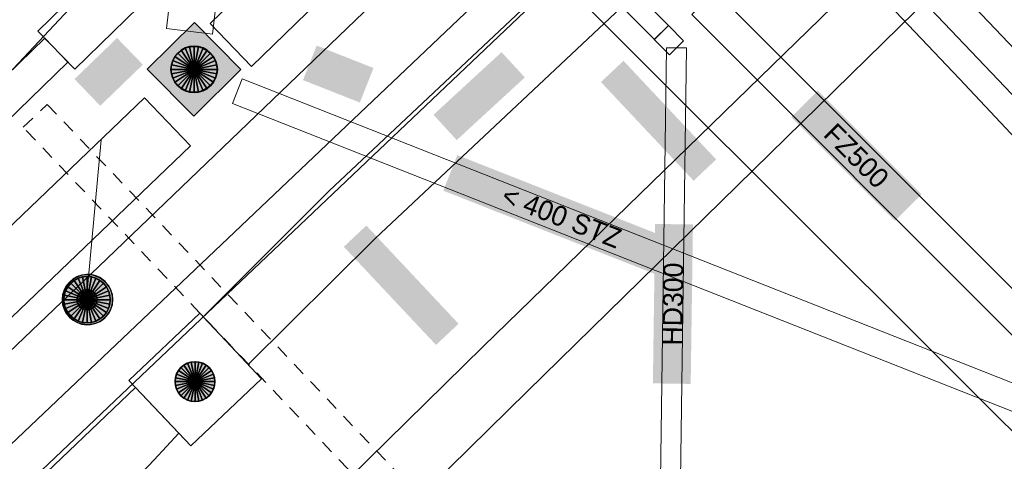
# Model space of a CAD drawing. Header units: metres. Extents: x 2695560 to 2696939, y 1260491 to 1262050.
# Tile 511 of 656: x 2695886.94 to 2695901.79, y 1261178.69 to 1261185.35. Entities that reach past the tile are written whole.
import ezdxf

# ---------------------------------------------------------------- set-up
doc = ezdxf.new("R2010")
doc.units = ezdxf.units.M
doc.linetypes.add('AUSGEZOGEN', pattern=[0])
doc.linetypes.add('VERDECKT2_S2', pattern=[0.36, 0.2, -0.16])
for name, color, linetype in [('XR$1$AV_Linien (BB)', 7, 'AUSGEZOGEN'), ('XR$1$AW_LK_Schachtdeckel', 24, 'AUSGEZOGEN'), ('XR$1$EW_LK_Bauwerk_FL_Linie_Punkt', 1, 'AUSGEZOGEN'), ('XR$1$PFAW', 255, 'AUSGEZOGEN'), ('XR$1$PFEW', 255, 'AUSGEZOGEN')]:
    doc.layers.add(name, color=color, linetype=linetype)
for name, color, linetype, lineweight in [('XR$2$ABW-Linie-R-genau', 4, 'AUSGEZOGEN', 18), ('XR$2$ABW-LinieFlaeche-R-genau', 4, 'AUSGEZOGEN', 18), ('XR$2$ABW-Punkt', 6, 'AUSGEZOGEN', 18), ('XR$2$ELE-Flaeche-oberirdisch', 1, 'AUSGEZOGEN', 18), ('XR$2$ELE-LinieFlaeche-genau', 1, 'AUSGEZOGEN', 18), ('XR$2$ELE-LinieFlaeche-ungenau', 1, 'VERDECKT2_S2', 18), ('XR$2$ELE-Punkt', 1, 'AUSGEZOGEN', 18), ('XR$2$GAS-LinieFlaeche-genau', 12, 'AUSGEZOGEN', 18), ('XR$2$KOM-Linie-U-genau', 91, 'AUSGEZOGEN', 18), ('XR$2$WAS-Linie-genau', 5, 'AUSGEZOGEN', 18), ('XR$2$WAS-LinieFlaeche-genau', 5, 'AUSGEZOGEN', 18), ('XR$2$WEI-Text', 59, 'AUSGEZOGEN', 18)]:
    doc.layers.add(name, color=color, linetype=linetype, lineweight=lineweight)
doc.styles.add('TXT', font='txt')

# ---------------------------------------------------------------- blocks, each defined once
blk = doc.blocks.new('BAW2087')
at = {"lineweight": 25, "true_color": 0x000000, "transparency": 33554687}
h = blk.add_hatch(color=18, dxfattribs=at)
h.paths.add_polyline_path([(-0.5, 0.5), (-0.5, -0.5), (0.5, -0.5), (0.5, 0.5)])
h.paths.add_polyline_path([(0.337, -0.069), (0.316, -0.136), (0.282, -0.196), (0.237, -0.249), (0.182, -0.292), (0.119, -0.322), (0.052, -0.34), (-0.017, -0.343), (-0.086, -0.333), (-0.151, -0.309), (-0.21, -0.272), (-0.261, -0.224), (-0.301, -0.167), (-0.328, -0.103), (-0.342, -0.035), (-0.342, 0.035), (-0.328, 0.103), (-0.301, 0.167), (-0.261, 0.224), (-0.21, 0.272), (-0.151, 0.309), (-0.086, 0.333), (-0.017, 0.343), (0.052, 0.34), (0.119, 0.322), (0.182, 0.292), (0.237, 0.249), (0.282, 0.196), (0.316, 0.136), (0.337, 0.069), (0.344, 0)], flags=16)
at = {"layer": 'XR$1$PFAW', "lineweight": 25, "transparency": 33554687}
blk.add_hatch(color=7, dxfattribs=at).paths.add_polyline_path([(0.344, 0), (0.337, 0.069), (0.316, 0.136), (0.282, 0.196), (0.237, 0.249), (0.182, 0.292), (0.119, 0.322), (0.052, 0.34), (-0.017, 0.343), (-0.086, 0.333), (-0.151, 0.309), (-0.21, 0.272), (-0.261, 0.224), (-0.301, 0.167), (-0.328, 0.103), (-0.342, 0.035), (-0.342, -0.035), (-0.328, -0.103), (-0.301, -0.167), (-0.261, -0.224), (-0.21, -0.272), (-0.151, -0.309), (-0.086, -0.333), (-0.017, -0.343), (0.052, -0.34), (0.119, -0.322), (0.182, -0.292), (0.237, -0.249), (0.282, -0.196), (0.316, -0.136), (0.337, -0.069)])
at = {"lineweight": 25, "transparency": 33554687}
for p, q in [((-0.5, 0.5, 0.993), (0.5, 0.5, 0.993)), ((-0.5, -0.5, 0.993), (-0.5, 0.5, 0.993)), ((0.5, 0.5, 0.993), (0.5, -0.5, 0.993)), ((0.5, -0.5, 0.993), (-0.5, -0.5, 0.993))]:
    blk.add_line(p, q, dxfattribs=at)
blk.add_circle((0, 0), 0.344, dxfattribs=at)
at = {"layer": 'XR$1$PFAW', "lineweight": 25, "transparency": 33554687}
blk.add_line((-0.5, 0.5), (0.5, 0.5), dxfattribs=at)
at = {"layer": 'XR$1$PFAW', "color": 31, "lineweight": 25, "transparency": 33554687}
for p, q in [((-0.5, -0.5), (-0.5, 0.5)), ((0.5, 0.5), (0.5, -0.5)), ((0.5, -0.5), (-0.5, -0.5))]:
    blk.add_line(p, q, dxfattribs=at)
at = {"layer": 'XR$1$PFAW', "lineweight": 25, "transparency": 33554687}
blk.add_circle((0, 0), 0.344, dxfattribs=at)
blk = doc.blocks.new('BAW2088')
at = {"layer": 'XR$1$PFAW', "transparency": 33554687}
blk.add_hatch(color=253, dxfattribs=at).paths.add_polyline_path([(0.51, 0), (0.5, 0.101), (0.47, 0.197), (0.421, 0.286), (0.355, 0.362), (0.275, 0.424), (0.184, 0.469), (0.086, 0.494), (-0.015, 0.499), (-0.115, 0.484), (-0.21, 0.449), (-0.296, 0.395), (-0.369, 0.326), (-0.427, 0.243), (-0.467, 0.15), (-0.487, 0.051), (-0.487, -0.051), (-0.467, -0.15), (-0.427, -0.243), (-0.369, -0.326), (-0.296, -0.395), (-0.21, -0.449), (-0.115, -0.484), (-0.015, -0.499), (0.086, -0.494), (0.184, -0.469), (0.275, -0.424), (0.355, -0.362), (0.421, -0.286), (0.47, -0.197), (0.5, -0.101)])
at = {"transparency": 33554687}
for start, end in [(91.1948, 268.8052), (268.8052, 91.1948)]:
    blk.add_arc((0.01, 0), 0.5, start, end, dxfattribs=at)
at = {"layer": 'XR$1$PFAW', "transparency": 33554687}
blk.add_circle((0.01, 0), 0.5, dxfattribs=at)
blk = doc.blocks.new('BEW15')
at = {"layer": 'XR$1$PFEW', "transparency": 33554687}
h = blk.add_hatch(color=7, dxfattribs=at)
h.paths.add_polyline_path([(-0.5, 0), (-0.497, -0.05), (-0.489, -0.1), (-0.477, -0.15), (-0.459, -0.197), (-0.437, -0.242), (-0.41, -0.285), (-0.379, -0.326), (-0.344, -0.362), (-0.306, -0.395), (-0.264, -0.424), (-0.22, -0.449), (-0.173, -0.469), (-0.125, -0.484), (-0.075, -0.494), (-0.025, -0.499), (0.026, -0.499), (0.076, -0.494), (0.126, -0.484), (0.174, -0.469), (0.22, -0.449), (0.265, -0.424), (0.306, -0.395), (0.345, -0.362), (0.38, -0.326), (0.411, -0.285), (0.437, -0.242), (0.46, -0.197), (0.477, -0.15), (0.49, -0.1), (0.498, -0.05), (0.5, 0), (0.498, 0.051), (0.49, 0.101), (0.477, 0.15), (0.46, 0.197), (0.437, 0.243), (0.411, 0.286), (0.38, 0.326), (0.345, 0.363), (0.306, 0.396), (0.265, 0.424), (0.22, 0.449), (0.174, 0.469), (0.126, 0.484), (0.076, 0.494), (0.026, 0.5), (-0.025, 0.5), (-0.075, 0.494), (-0.125, 0.484), (-0.173, 0.469), (-0.22, 0.449), (-0.264, 0.424), (-0.306, 0.396), (-0.344, 0.363), (-0.379, 0.326), (-0.41, 0.286), (-0.437, 0.243), (-0.459, 0.197), (-0.477, 0.15), (-0.489, 0.101), (-0.497, 0.051)])
h.paths.add_polyline_path([(0.01, 0.001), (0.01, 0), (0.01, -0.001), (0.01, -0.002), (0.01, -0.003), (0.009, -0.004), (0.009, -0.005), (0.009, -0.006), (0.008, -0.006), (0.007, -0.007), (0.006, -0.008), (0.006, -0.008), (0.005, -0.009), (0.004, -0.009), (0.003, -0.01), (0.002, -0.01), (0.001, -0.01), (0, -0.01), (-0.001, -0.01), (-0.002, -0.01), (-0.003, -0.009), (-0.004, -0.009), (-0.005, -0.008), (-0.006, -0.008), (-0.007, -0.007), (-0.007, -0.006), (-0.008, -0.006), (-0.008, -0.005), (-0.009, -0.004), (-0.009, -0.003), (-0.009, -0.002), (-0.01, -0.001), (-0.01, 0), (-0.01, 0.001), (-0.009, 0.002), (-0.009, 0.003), (-0.009, 0.004), (-0.008, 0.005), (-0.008, 0.006), (-0.007, 0.007), (-0.007, 0.007), (-0.006, 0.008), (-0.005, 0.009), (-0.004, 0.009), (-0.003, 0.01), (-0.002, 0.01), (-0.001, 0.01), (0, 0.01), (0.001, 0.01), (0.002, 0.01), (0.003, 0.01), (0.004, 0.01), (0.005, 0.009), (0.006, 0.009), (0.006, 0.008), (0.007, 0.007), (0.008, 0.007), (0.009, 0.006), (0.009, 0.005), (0.009, 0.004), (0.01, 0.003), (0.01, 0.002)], flags=16)
at = {"color": 1, "transparency": 33554687}
for start, end in [(0, 180), (180, 0)]:
    blk.add_arc((0, 0), 0.5, start, end, dxfattribs=at)
at = {"layer": 'XR$1$PFEW', "transparency": 33554687}
blk.add_circle((0, 0), 0.5, dxfattribs=at)
blk = doc.blocks.new('ELE-SCHACHT_RUND')
at = {"layer": 'XR$2$ELE-Punkt', "linetype": 'AUSGEZOGEN', "lineweight": 25, "transparency": 33554687}
for points in [[(0, 300, 2500), (0, 0, 2500), (-59, 294, 2500)], [(0, 300), (0, 0), (-59, 294)], [(0, 300, 2500), (0, 300), (-59, 294), (-59, 294, 2500)], [(59, 294, 2500), (0, 0, 2500), (0, 300, 2500)], [(59, 294), (0, 0), (0, 300)], [(59, 294, 2500), (59, 294), (0, 300), (0, 300, 2500)], [(-249, 167, 2500), (0, 0, 2500), (-277, 115, 2500)], [(-249, 167), (0, 0), (-277, 115)], [(-249, 167, 2500), (-249, 167), (-277, 115), (-277, 115, 2500)], [(-212, 212, 2500), (0, 0, 2500), (-249, 167, 2500)], [(-212, 212), (0, 0), (-249, 167)], [(-212, 212, 2500), (-212, 212), (-249, 167), (-249, 167, 2500)], [(-167, 249, 2500), (0, 0, 2500), (-212, 212, 2500)], [(-167, 249), (0, 0), (-212, 212)], [(-167, 249, 2500), (-167, 249), (-212, 212), (-212, 212, 2500)], [(-115, 277, 2500), (0, 0, 2500), (-167, 249, 2500)], [(-115, 277), (0, 0), (-167, 249)], [(-115, 277, 2500), (-115, 277), (-167, 249), (-167, 249, 2500)], [(-59, 294, 2500), (0, 0, 2500), (-115, 277, 2500)], [(-59, 294), (0, 0), (-115, 277)], [(-59, 294, 2500), (-59, 294), (-115, 277), (-115, 277, 2500)], [(115, 277, 2500), (0, 0, 2500), (59, 294, 2500)], [(115, 277), (0, 0), (59, 294)], [(167, 249, 2500), (0, 0, 2500), (115, 277, 2500)], [(167, 249), (0, 0), (115, 277)], [(212, 212, 2500), (0, 0, 2500), (167, 249, 2500)], [(212, 212), (0, 0), (167, 249)], [(249, 167, 2500), (0, 0, 2500), (212, 212, 2500)], [(249, 167), (0, 0), (212, 212)], [(277, 115, 2500), (0, 0, 2500), (249, 167, 2500)], [(277, 115), (0, 0), (249, 167)], [(115, 277, 2500), (115, 277), (59, 294), (59, 294, 2500)], [(167, 249, 2500), (167, 249), (115, 277), (115, 277, 2500)], [(212, 212, 2500), (212, 212), (167, 249), (167, 249, 2500)], [(249, 167, 2500), (249, 167), (212, 212), (212, 212, 2500)], [(277, 115, 2500), (277, 115), (249, 167), (249, 167, 2500)], [(-294, 59, 2500), (0, 0, 2500), (-300, 0, 2500)], [(-294, 59), (0, 0), (-300, 0)], [(-294, 59, 2500), (-294, 59), (-300, 0), (-300, 0, 2500)], [(-300, 0, 2500), (0, 0, 2500), (-294, -59, 2500)], [(-300, 0), (0, 0), (-294, -59)], [(-277, 115, 2500), (0, 0, 2500), (-294, 59, 2500)], [(-277, 115), (0, 0), (-294, 59)], [(-277, 115, 2500), (-277, 115), (-294, 59), (-294, 59, 2500)], [(-294, -59, 2500), (0, 0, 2500), (-277, -115, 2500)], [(-294, -59), (0, 0), (-277, -115)], [(-277, -115, 2500), (0, 0, 2500), (-249, -167, 2500)], [(-277, -115), (0, 0), (-249, -167)], [(-249, -167, 2500), (0, 0, 2500), (-212, -212, 2500)], [(-249, -167), (0, 0), (-212, -212)], [(-212, -212, 2500), (0, 0, 2500), (-167, -249, 2500)], [(-212, -212), (0, 0), (-167, -249)], [(-167, -249, 2500), (0, 0, 2500), (-115, -277, 2500)], [(-167, -249), (0, 0), (-115, -277)], [(-115, -277, 2500), (0, 0, 2500), (-59, -294, 2500)], [(-115, -277), (0, 0), (-59, -294)], [(-59, -294, 2500), (0, 0, 2500), (0, -300, 2500)], [(-59, -294), (0, 0), (0, -300)], [(294, 59, 2500), (0, 0, 2500), (277, 115, 2500)], [(294, 59), (0, 0), (277, 115)], [(300, 0, 2500), (0, 0, 2500), (294, 59, 2500)], [(300, 0), (0, 0), (294, 59)], [(0, -300, 2500), (0, 0, 2500), (59, -294, 2500)], [(59, -294, 2500), (0, 0, 2500), (115, -277, 2500)], [(115, -277, 2500), (0, 0, 2500), (167, -249, 2500)], [(167, -249, 2500), (0, 0, 2500), (212, -212, 2500)], [(212, -212, 2500), (0, 0, 2500), (249, -167, 2500)], [(249, -167, 2500), (0, 0, 2500), (277, -115, 2500)], [(277, -115, 2500), (0, 0, 2500), (294, -59, 2500)], [(294, -59, 2500), (0, 0, 2500), (300, 0, 2500)], [(0, -300), (0, 0), (59, -294)], [(59, -294), (0, 0), (115, -277)], [(115, -277), (0, 0), (167, -249)], [(167, -249), (0, 0), (212, -212)], [(212, -212), (0, 0), (249, -167)], [(249, -167), (0, 0), (277, -115)], [(277, -115), (0, 0), (294, -59)], [(294, -59), (0, 0), (300, 0)], [(294, 59, 2500), (294, 59), (277, 115), (277, 115, 2500)], [(300, 0, 2500), (300, 0), (294, 59), (294, 59, 2500)], [(-300, 0, 2500), (-300, 0), (-294, -59), (-294, -59, 2500)], [(-294, -59, 2500), (-294, -59), (-277, -115), (-277, -115, 2500)], [(-277, -115, 2500), (-277, -115), (-249, -167), (-249, -167, 2500)], [(249, -167, 2500), (249, -167), (277, -115), (277, -115, 2500)], [(277, -115, 2500), (277, -115), (294, -59), (294, -59, 2500)], [(294, -59, 2500), (294, -59), (300, 0), (300, 0, 2500)], [(-249, -167, 2500), (-249, -167), (-212, -212), (-212, -212, 2500)], [(-212, -212, 2500), (-212, -212), (-167, -249), (-167, -249, 2500)], [(-167, -249, 2500), (-167, -249), (-115, -277), (-115, -277, 2500)], [(-115, -277, 2500), (-115, -277), (-59, -294), (-59, -294, 2500)], [(-59, -294, 2500), (-59, -294), (0, -300), (0, -300, 2500)], [(0, -300, 2500), (0, -300), (59, -294), (59, -294, 2500)], [(59, -294, 2500), (59, -294), (115, -277), (115, -277, 2500)], [(115, -277, 2500), (115, -277), (167, -249), (167, -249, 2500)], [(167, -249, 2500), (167, -249), (212, -212), (212, -212, 2500)], [(212, -212, 2500), (212, -212), (249, -167), (249, -167, 2500)]]:
    blk.add_3dface(points, dxfattribs=at)
blk = doc.blocks.new('ABW-KONTROLLSCHACHT')
at = {"layer": 'XR$2$ABW-Punkt', "linetype": 'AUSGEZOGEN', "lineweight": 25, "transparency": 33554687}
for points in [[(-134, 323, 2500), (0, 0, 2500), (-194, 291, 2500)], [(-134, 323), (0, 0), (-194, 291)], [(-134, 323, 2500), (-134, 323), (-194, 291), (-194, 291, 2500)], [(-68, 343, 2500), (0, 0, 2500), (-134, 323, 2500)], [(-68, 343), (0, 0), (-134, 323)], [(-68, 343, 2500), (-68, 343), (-134, 323), (-134, 323, 2500)], [(0, 350, 2500), (0, 0, 2500), (-68, 343, 2500)], [(0, 350), (0, 0), (-68, 343)], [(0, 350, 2500), (0, 350), (-68, 343), (-68, 343, 2500)], [(68, 343, 2500), (0, 0, 2500), (0, 350, 2500)], [(68, 343), (0, 0), (0, 350)], [(68, 343, 2500), (68, 343), (0, 350), (0, 350, 2500)], [(134, 323, 2500), (0, 0, 2500), (68, 343, 2500)], [(134, 323), (0, 0), (68, 343)], [(194, 291, 2500), (0, 0, 2500), (134, 323, 2500)], [(194, 291), (0, 0), (134, 323)], [(134, 323, 2500), (134, 323), (68, 343), (68, 343, 2500)], [(194, 291, 2500), (194, 291), (134, 323), (134, 323, 2500)], [(-291, 194, 2500), (0, 0, 2500), (-323, 134, 2500)], [(-291, 194), (0, 0), (-323, 134)], [(-291, 194, 2500), (-291, 194), (-323, 134), (-323, 134, 2500)], [(-247, 247, 2500), (0, 0, 2500), (-291, 194, 2500)], [(-247, 247), (0, 0), (-291, 194)], [(-247, 247, 2500), (-247, 247), (-291, 194), (-291, 194, 2500)], [(-194, 291, 2500), (0, 0, 2500), (-247, 247, 2500)], [(-194, 291), (0, 0), (-247, 247)], [(-194, 291, 2500), (-194, 291), (-247, 247), (-247, 247, 2500)], [(247, 247, 2500), (0, 0, 2500), (194, 291, 2500)], [(247, 247), (0, 0), (194, 291)], [(291, 194, 2500), (0, 0, 2500), (247, 247, 2500)], [(291, 194), (0, 0), (247, 247)], [(323, 134, 2500), (0, 0, 2500), (291, 194, 2500)], [(323, 134), (0, 0), (291, 194)], [(247, 247, 2500), (247, 247), (194, 291), (194, 291, 2500)], [(291, 194, 2500), (291, 194), (247, 247), (247, 247, 2500)], [(323, 134, 2500), (323, 134), (291, 194), (291, 194, 2500)], [(-343, 68, 2500), (0, 0, 2500), (-350, 0, 2500)], [(-343, 68), (0, 0), (-350, 0)], [(-343, 68, 2500), (-343, 68), (-350, 0), (-350, 0, 2500)], [(-350, 0, 2500), (0, 0, 2500), (-343, -68, 2500)], [(-350, 0), (0, 0), (-343, -68)], [(-323, 134, 2500), (0, 0, 2500), (-343, 68, 2500)], [(-323, 134), (0, 0), (-343, 68)], [(-323, 134, 2500), (-323, 134), (-343, 68), (-343, 68, 2500)], [(-343, -68, 2500), (0, 0, 2500), (-323, -134, 2500)], [(-343, -68), (0, 0), (-323, -134)], [(-323, -134, 2500), (0, 0, 2500), (-291, -194, 2500)], [(-323, -134), (0, 0), (-291, -194)], [(-291, -194, 2500), (0, 0, 2500), (-247, -247, 2500)], [(-291, -194), (0, 0), (-247, -247)], [(-247, -247, 2500), (0, 0, 2500), (-194, -291, 2500)], [(-247, -247), (0, 0), (-194, -291)], [(-194, -291, 2500), (0, 0, 2500), (-134, -323, 2500)], [(-194, -291), (0, 0), (-134, -323)], [(-134, -323, 2500), (0, 0, 2500), (-68, -343, 2500)], [(-134, -323), (0, 0), (-68, -343)], [(-68, -343, 2500), (0, 0, 2500), (0, -350, 2500)], [(-68, -343), (0, 0), (0, -350)], [(343, 68, 2500), (0, 0, 2500), (323, 134, 2500)], [(343, 68), (0, 0), (323, 134)], [(350, 0, 2500), (0, 0, 2500), (343, 68, 2500)], [(350, 0), (0, 0), (343, 68)], [(0, -350, 2500), (0, 0, 2500), (68, -343, 2500)], [(68, -343, 2500), (0, 0, 2500), (134, -323, 2500)], [(134, -323, 2500), (0, 0, 2500), (194, -291, 2500)], [(194, -291, 2500), (0, 0, 2500), (247, -247, 2500)], [(247, -247, 2500), (0, 0, 2500), (291, -194, 2500)], [(291, -194, 2500), (0, 0, 2500), (323, -134, 2500)], [(323, -134, 2500), (0, 0, 2500), (343, -68, 2500)], [(343, -68, 2500), (0, 0, 2500), (350, 0, 2500)], [(0, -350), (0, 0), (68, -343)], [(68, -343), (0, 0), (134, -323)], [(134, -323), (0, 0), (194, -291)], [(194, -291), (0, 0), (247, -247)], [(247, -247), (0, 0), (291, -194)], [(291, -194), (0, 0), (323, -134)], [(323, -134), (0, 0), (343, -68)], [(343, -68), (0, 0), (350, 0)], [(343, 68, 2500), (343, 68), (323, 134), (323, 134, 2500)], [(350, 0, 2500), (350, 0), (343, 68), (343, 68, 2500)], [(-350, 0, 2500), (-350, 0), (-343, -68), (-343, -68, 2500)], [(-343, -68, 2500), (-343, -68), (-323, -134), (-323, -134, 2500)], [(-323, -134, 2500), (-323, -134), (-291, -194), (-291, -194, 2500)], [(291, -194, 2500), (291, -194), (323, -134), (323, -134, 2500)], [(323, -134, 2500), (323, -134), (343, -68), (343, -68, 2500)], [(343, -68, 2500), (343, -68), (350, 0), (350, 0, 2500)], [(-291, -194, 2500), (-291, -194), (-247, -247), (-247, -247, 2500)], [(-247, -247, 2500), (-247, -247), (-194, -291), (-194, -291, 2500)], [(-194, -291, 2500), (-194, -291), (-134, -323), (-134, -323, 2500)], [(134, -323, 2500), (134, -323), (194, -291), (194, -291, 2500)], [(194, -291, 2500), (194, -291), (247, -247), (247, -247, 2500)], [(247, -247, 2500), (247, -247), (291, -194), (291, -194, 2500)], [(-134, -323, 2500), (-134, -323), (-68, -343), (-68, -343, 2500)], [(-68, -343, 2500), (-68, -343), (0, -350), (0, -350, 2500)], [(0, -350, 2500), (0, -350), (68, -343), (68, -343, 2500)], [(68, -343, 2500), (68, -343), (134, -323), (134, -323, 2500)]]:
    blk.add_3dface(points, dxfattribs=at)
blk = doc.blocks.new('ABW-SCHLAMMSAMMLER_RUND')
at = {"layer": 'XR$2$ABW-Punkt', "linetype": 'AUSGEZOGEN', "lineweight": 13, "transparency": 33554687}
for p, q in [((-70, 75, 2500), (70, 75, 2500)), ((-70, -75, 2500), (70, -75, 2500))]:
    blk.add_line(p, q, dxfattribs=at)
blk.add_polyline3d([(90, 0, 2500), (0, 0, 2500), (-90, 0, 2500)], dxfattribs=at)
at = {"layer": 'XR$2$ABW-Punkt', "linetype": 'AUSGEZOGEN', "lineweight": 25, "transparency": 33554687}
for points in [[(0, 150, 2500), (0, 0, 2500), (-29, 147, 2500)], [(0, 150), (0, 0), (-29, 147)], [(0, 150, 2500), (0, 150), (-29, 147), (-29, 147, 2500)], [(29, 147, 2500), (0, 0, 2500), (0, 150, 2500)], [(29, 147), (0, 0), (0, 150)], [(29, 147, 2500), (29, 147), (0, 150), (0, 150, 2500)], [(-147, 29, 2500), (0, 0, 2500), (-150, 0, 2500)], [(-147, 29), (0, 0), (-150, 0)], [(-147, 29, 2500), (-147, 29), (-150, 0), (-150, 0, 2500)], [(-150, 0, 2500), (0, 0, 2500), (-147, -29, 2500)], [(-150, 0), (0, 0), (-147, -29)], [(-139, 57, 2500), (0, 0, 2500), (-147, 29, 2500)], [(-139, 57), (0, 0), (-147, 29)], [(-139, 57, 2500), (-139, 57), (-147, 29), (-147, 29, 2500)], [(-147, -29, 2500), (0, 0, 2500), (-139, -57, 2500)], [(-147, -29), (0, 0), (-139, -57)], [(-125, 83, 2500), (0, 0, 2500), (-139, 57, 2500)], [(-125, 83), (0, 0), (-139, 57)], [(-125, 83, 2500), (-125, 83), (-139, 57), (-139, 57, 2500)], [(-139, -57, 2500), (0, 0, 2500), (-125, -83, 2500)], [(-139, -57), (0, 0), (-125, -83)], [(-106, 106, 2500), (0, 0, 2500), (-125, 83, 2500)], [(-106, 106), (0, 0), (-125, 83)], [(-106, 106, 2500), (-106, 106), (-125, 83), (-125, 83, 2500)], [(-125, -83, 2500), (0, 0, 2500), (-106, -106, 2500)], [(-125, -83), (0, 0), (-106, -106)], [(-83, 125, 2500), (0, 0, 2500), (-106, 106, 2500)], [(-83, 125), (0, 0), (-106, 106)], [(-83, 125, 2500), (-83, 125), (-106, 106), (-106, 106, 2500)], [(-106, -106, 2500), (0, 0, 2500), (-83, -125, 2500)], [(-106, -106), (0, 0), (-83, -125)], [(-57, 139, 2500), (0, 0, 2500), (-83, 125, 2500)], [(-57, 139), (0, 0), (-83, 125)], [(-57, 139, 2500), (-57, 139), (-83, 125), (-83, 125, 2500)], [(-83, -125, 2500), (0, 0, 2500), (-57, -139, 2500)], [(-83, -125), (0, 0), (-57, -139)], [(-29, 147, 2500), (0, 0, 2500), (-57, 139, 2500)], [(-29, 147), (0, 0), (-57, 139)], [(-29, 147, 2500), (-29, 147), (-57, 139), (-57, 139, 2500)], [(-57, -139, 2500), (0, 0, 2500), (-29, -147, 2500)], [(-57, -139), (0, 0), (-29, -147)], [(-29, -147, 2500), (0, 0, 2500), (0, -150, 2500)], [(-29, -147), (0, 0), (0, -150)], [(57, 139, 2500), (0, 0, 2500), (29, 147, 2500)], [(57, 139), (0, 0), (29, 147)], [(83, 125, 2500), (0, 0, 2500), (57, 139, 2500)], [(83, 125), (0, 0), (57, 139)], [(106, 106, 2500), (0, 0, 2500), (83, 125, 2500)], [(106, 106), (0, 0), (83, 125)], [(125, 83, 2500), (0, 0, 2500), (106, 106, 2500)], [(125, 83), (0, 0), (106, 106)], [(139, 57, 2500), (0, 0, 2500), (125, 83, 2500)], [(139, 57), (0, 0), (125, 83)], [(147, 29, 2500), (0, 0, 2500), (139, 57, 2500)], [(147, 29), (0, 0), (139, 57)], [(150, 0, 2500), (0, 0, 2500), (147, 29, 2500)], [(150, 0), (0, 0), (147, 29)], [(0, -150, 2500), (0, 0, 2500), (29, -147, 2500)], [(29, -147, 2500), (0, 0, 2500), (57, -139, 2500)], [(57, -139, 2500), (0, 0, 2500), (83, -125, 2500)], [(83, -125, 2500), (0, 0, 2500), (106, -106, 2500)], [(106, -106, 2500), (0, 0, 2500), (125, -83, 2500)], [(125, -83, 2500), (0, 0, 2500), (139, -57, 2500)], [(139, -57, 2500), (0, 0, 2500), (147, -29, 2500)], [(147, -29, 2500), (0, 0, 2500), (150, 0, 2500)], [(0, -150), (0, 0), (29, -147)], [(29, -147), (0, 0), (57, -139)], [(57, -139), (0, 0), (83, -125)], [(83, -125), (0, 0), (106, -106)], [(106, -106), (0, 0), (125, -83)], [(125, -83), (0, 0), (139, -57)], [(139, -57), (0, 0), (147, -29)], [(147, -29), (0, 0), (150, 0)], [(57, 139, 2500), (57, 139), (29, 147), (29, 147, 2500)], [(83, 125, 2500), (83, 125), (57, 139), (57, 139, 2500)], [(106, 106, 2500), (106, 106), (83, 125), (83, 125, 2500)], [(125, 83, 2500), (125, 83), (106, 106), (106, 106, 2500)], [(139, 57, 2500), (139, 57), (125, 83), (125, 83, 2500)], [(147, 29, 2500), (147, 29), (139, 57), (139, 57, 2500)], [(150, 0, 2500), (150, 0), (147, 29), (147, 29, 2500)], [(-150, 0, 2500), (-150, 0), (-147, -29), (-147, -29, 2500)], [(-147, -29, 2500), (-147, -29), (-139, -57), (-139, -57, 2500)], [(-139, -57, 2500), (-139, -57), (-125, -83), (-125, -83, 2500)], [(-125, -83, 2500), (-125, -83), (-106, -106), (-106, -106, 2500)], [(-106, -106, 2500), (-106, -106), (-83, -125), (-83, -125, 2500)], [(-83, -125, 2500), (-83, -125), (-57, -139), (-57, -139, 2500)], [(-57, -139, 2500), (-57, -139), (-29, -147), (-29, -147, 2500)], [(-29, -147, 2500), (-29, -147), (0, -150), (0, -150, 2500)], [(0, -150, 2500), (0, -150), (29, -147), (29, -147, 2500)], [(29, -147, 2500), (29, -147), (57, -139), (57, -139, 2500)], [(57, -139, 2500), (57, -139), (83, -125), (83, -125, 2500)], [(83, -125, 2500), (83, -125), (106, -106), (106, -106, 2500)], [(106, -106, 2500), (106, -106), (125, -83), (125, -83, 2500)], [(125, -83, 2500), (125, -83), (139, -57), (139, -57, 2500)], [(139, -57, 2500), (139, -57), (147, -29), (147, -29, 2500)], [(147, -29, 2500), (147, -29), (150, 0), (150, 0, 2500)]]:
    blk.add_3dface(points, dxfattribs=at)
blk = doc.blocks.new('ABW-DECKEL')
at = {"layer": 'XR$2$ABW-Punkt', "linetype": 'AUSGEZOGEN', "lineweight": 25, "transparency": 33554687}
for points in [[(-134, 323, 2500), (0, 0, 2500), (-194, 291, 2500)], [(-134, 323), (0, 0), (-194, 291)], [(-134, 323, 2500), (-134, 323), (-194, 291), (-194, 291, 2500)], [(-68, 343, 2500), (0, 0, 2500), (-134, 323, 2500)], [(-68, 343), (0, 0), (-134, 323)], [(-68, 343, 2500), (-68, 343), (-134, 323), (-134, 323, 2500)], [(0, 350, 2500), (0, 0, 2500), (-68, 343, 2500)], [(0, 350), (0, 0), (-68, 343)], [(0, 350, 2500), (0, 350), (-68, 343), (-68, 343, 2500)], [(68, 343, 2500), (0, 0, 2500), (0, 350, 2500)], [(68, 343), (0, 0), (0, 350)], [(68, 343, 2500), (68, 343), (0, 350), (0, 350, 2500)], [(134, 323, 2500), (0, 0, 2500), (68, 343, 2500)], [(134, 323), (0, 0), (68, 343)], [(194, 291, 2500), (0, 0, 2500), (134, 323, 2500)], [(194, 291), (0, 0), (134, 323)], [(134, 323, 2500), (134, 323), (68, 343), (68, 343, 2500)], [(194, 291, 2500), (194, 291), (134, 323), (134, 323, 2500)], [(-291, 194, 2500), (0, 0, 2500), (-323, 134, 2500)], [(-291, 194), (0, 0), (-323, 134)], [(-291, 194, 2500), (-291, 194), (-323, 134), (-323, 134, 2500)], [(-247, 247, 2500), (0, 0, 2500), (-291, 194, 2500)], [(-247, 247), (0, 0), (-291, 194)], [(-247, 247, 2500), (-247, 247), (-291, 194), (-291, 194, 2500)], [(-194, 291, 2500), (0, 0, 2500), (-247, 247, 2500)], [(-194, 291), (0, 0), (-247, 247)], [(-194, 291, 2500), (-194, 291), (-247, 247), (-247, 247, 2500)], [(247, 247, 2500), (0, 0, 2500), (194, 291, 2500)], [(247, 247), (0, 0), (194, 291)], [(291, 194, 2500), (0, 0, 2500), (247, 247, 2500)], [(291, 194), (0, 0), (247, 247)], [(323, 134, 2500), (0, 0, 2500), (291, 194, 2500)], [(323, 134), (0, 0), (291, 194)], [(247, 247, 2500), (247, 247), (194, 291), (194, 291, 2500)], [(291, 194, 2500), (291, 194), (247, 247), (247, 247, 2500)], [(323, 134, 2500), (323, 134), (291, 194), (291, 194, 2500)], [(-343, 68, 2500), (0, 0, 2500), (-350, 0, 2500)], [(-343, 68), (0, 0), (-350, 0)], [(-343, 68, 2500), (-343, 68), (-350, 0), (-350, 0, 2500)], [(-350, 0, 2500), (0, 0, 2500), (-343, -68, 2500)], [(-350, 0), (0, 0), (-343, -68)], [(-323, 134, 2500), (0, 0, 2500), (-343, 68, 2500)], [(-323, 134), (0, 0), (-343, 68)], [(-323, 134, 2500), (-323, 134), (-343, 68), (-343, 68, 2500)], [(-343, -68, 2500), (0, 0, 2500), (-323, -134, 2500)], [(-343, -68), (0, 0), (-323, -134)], [(-323, -134, 2500), (0, 0, 2500), (-291, -194, 2500)], [(-323, -134), (0, 0), (-291, -194)], [(-291, -194, 2500), (0, 0, 2500), (-247, -247, 2500)], [(-291, -194), (0, 0), (-247, -247)], [(-247, -247, 2500), (0, 0, 2500), (-194, -291, 2500)], [(-247, -247), (0, 0), (-194, -291)], [(-194, -291, 2500), (0, 0, 2500), (-134, -323, 2500)], [(-194, -291), (0, 0), (-134, -323)], [(-134, -323, 2500), (0, 0, 2500), (-68, -343, 2500)], [(-134, -323), (0, 0), (-68, -343)], [(-68, -343, 2500), (0, 0, 2500), (0, -350, 2500)], [(-68, -343), (0, 0), (0, -350)], [(343, 68, 2500), (0, 0, 2500), (323, 134, 2500)], [(343, 68), (0, 0), (323, 134)], [(350, 0, 2500), (0, 0, 2500), (343, 68, 2500)], [(350, 0), (0, 0), (343, 68)], [(0, -350, 2500), (0, 0, 2500), (68, -343, 2500)], [(68, -343, 2500), (0, 0, 2500), (134, -323, 2500)], [(134, -323, 2500), (0, 0, 2500), (194, -291, 2500)], [(194, -291, 2500), (0, 0, 2500), (247, -247, 2500)], [(247, -247, 2500), (0, 0, 2500), (291, -194, 2500)], [(291, -194, 2500), (0, 0, 2500), (323, -134, 2500)], [(323, -134, 2500), (0, 0, 2500), (343, -68, 2500)], [(343, -68, 2500), (0, 0, 2500), (350, 0, 2500)], [(0, -350), (0, 0), (68, -343)], [(68, -343), (0, 0), (134, -323)], [(134, -323), (0, 0), (194, -291)], [(194, -291), (0, 0), (247, -247)], [(247, -247), (0, 0), (291, -194)], [(291, -194), (0, 0), (323, -134)], [(323, -134), (0, 0), (343, -68)], [(343, -68), (0, 0), (350, 0)], [(343, 68, 2500), (343, 68), (323, 134), (323, 134, 2500)], [(350, 0, 2500), (350, 0), (343, 68), (343, 68, 2500)], [(-350, 0, 2500), (-350, 0), (-343, -68), (-343, -68, 2500)], [(-343, -68, 2500), (-343, -68), (-323, -134), (-323, -134, 2500)], [(-323, -134, 2500), (-323, -134), (-291, -194), (-291, -194, 2500)], [(291, -194, 2500), (291, -194), (323, -134), (323, -134, 2500)], [(323, -134, 2500), (323, -134), (343, -68), (343, -68, 2500)], [(343, -68, 2500), (343, -68), (350, 0), (350, 0, 2500)], [(-291, -194, 2500), (-291, -194), (-247, -247), (-247, -247, 2500)], [(-247, -247, 2500), (-247, -247), (-194, -291), (-194, -291, 2500)], [(-194, -291, 2500), (-194, -291), (-134, -323), (-134, -323, 2500)], [(134, -323, 2500), (134, -323), (194, -291), (194, -291, 2500)], [(194, -291, 2500), (194, -291), (247, -247), (247, -247, 2500)], [(247, -247, 2500), (247, -247), (291, -194), (291, -194, 2500)], [(-134, -323, 2500), (-134, -323), (-68, -343), (-68, -343, 2500)], [(-68, -343, 2500), (-68, -343), (0, -350), (0, -350, 2500)], [(0, -350, 2500), (0, -350), (68, -343), (68, -343, 2500)], [(68, -343, 2500), (68, -343), (134, -323), (134, -323, 2500)]]:
    blk.add_3dface(points, dxfattribs=at)

msp = doc.modelspace()

# ---------------------------------------------------------------- hatches: boundary and pattern name
at = {"transparency": 33554687}
for points in [[(2695887.771, 1261184.452), (2695888.159, 1261184.05), (2695888.801, 1261184.67), (2695888.412, 1261185.072)], [(2695891.421, 1261184.957), (2695891.215, 1261184.437), (2695892.072, 1261184.099), (2695892.278, 1261184.619)], [(2695893.182, 1261183.915), (2695893.532, 1261183.533), (2695894.559, 1261184.477), (2695894.208, 1261184.858)], [(2695896.046, 1261184.728), (2695895.706, 1261184.408), (2695897.103, 1261182.921), (2695897.443, 1261183.241)], [(2695898.975, 1261184.28), (2695898.575, 1261183.879), (2695900.137, 1261182.316), (2695900.537, 1261182.717)], [(2695893.541, 1261183.307), (2695893.33, 1261182.771), (2695896.685, 1261181.451), (2695896.896, 1261181.987)], [(2695892.17, 1261182.246), (2695891.83, 1261181.926), (2695893.22, 1261180.447), (2695893.56, 1261180.766)], [(2695896.489, 1261179.868), (2695897.059, 1261179.86), (2695897.093, 1261182.262), (2695896.523, 1261182.27)]]:
    msp.add_hatch(color=7, dxfattribs=at).paths.add_polyline_path(points)

# ---------------------------------------------------------------- linework, layer by layer
at = {"layer": 'XR$1$AV_Linien (BB)', "color": 7, "linetype": 'AUSGEZOGEN', "transparency": 33554687}
for points in [[(2695888.137, 1261181.627), (2695906.594, 1261199.334), (2695927.575, 1261219.453), (2695938.217, 1261229.658)], [(2695845.435, 1261140.956), (2695874.957, 1261169.05), (2695888.137, 1261181.627)]]:
    msp.add_lwpolyline(points, dxfattribs=at)
at = {"layer": 'XR$2$ABW-Linie-R-genau', "linetype": 'AUSGEZOGEN', "transparency": 33554687}
msp.add_line((2695887.951, 1261181.145), (2695888.171, 1261183.535), dxfattribs=at)
at = {"layer": 'XR$2$ABW-LinieFlaeche-R-genau', "linetype": 'AUSGEZOGEN', "transparency": 33554687}
for points in [[(2695890.44, 1261184.643), (2695906.815, 1261200.521), (2695905.522, 1261200.521), (2695889.814, 1261185.289), (2695890.44, 1261184.643)], [(2695890.847, 1261193.646), (2695889.851, 1261185.131), (2695889.155, 1261185.213), (2695890.151, 1261193.728), (2695890.847, 1261193.646)], [(2695907.701, 1261177.159), (2695890.154, 1261184.084), (2695890.3, 1261184.456), (2695907.847, 1261177.531), (2695907.701, 1261177.159)], [(2695889.52, 1261183.446), (2695836.697, 1261132.822), (2695836.005, 1261133.544), (2695888.828, 1261184.168), (2695889.52, 1261183.446)]]:
    msp.add_lwpolyline(points, close=True, dxfattribs=at)
at = {"layer": 'XR$2$ELE-Flaeche-oberirdisch', "transparency": 33554687}
for points in [[(2695910.115, 1261200.238), (2695909.846, 1261200.521), (2695909.542, 1261200.521), (2695874.794, 1261167.545), (2695875.207, 1261167.11), (2695910.115, 1261200.238)], [(2695890.39, 1261180.151), (2695892.303, 1261182.052), (2695896.66, 1261186.143), (2695898.098, 1261187.494), (2695902.672, 1261191.79), (2695904.666, 1261193.663), (2695910.808, 1261199.516), (2695910.118, 1261200.24), (2695903.979, 1261194.39), (2695901.991, 1261192.523), (2695897.542, 1261188.343), (2695896.001, 1261186.896), (2695891.609, 1261182.771), (2695889.708, 1261180.872), (2695890.39, 1261180.151)], [(2695857.335, 1261143.157), (2695894.593, 1261179.746), (2695910.688, 1261195.506), (2695910.084, 1261196.128), (2695893.929, 1261180.425), (2695856.667, 1261143.833), (2695857.335, 1261143.157)], [(2695887.775, 1261184.601), (2695896.443, 1261193.044), (2695895.884, 1261193.617), (2695887.216, 1261185.174), (2695887.775, 1261184.601)], [(2695889.659, 1261180.924), (2695888.59, 1261179.913), (2695889.523, 1261178.927), (2695890.591, 1261179.937), (2695889.659, 1261180.924)], [(2695875.254, 1261167.06), (2695876.043, 1261166.212), (2695886.256, 1261176.014), (2695886.655, 1261176.389), (2695887.05, 1261176.768), (2695887.441, 1261177.15), (2695887.829, 1261177.536), (2695888.213, 1261177.926), (2695888.594, 1261178.319), (2695888.971, 1261178.716), (2695889.344, 1261179.116), (2695888.691, 1261179.806), (2695885.338, 1261176.613), (2695881.981, 1261173.425), (2695878.619, 1261170.24), (2695875.254, 1261167.06)]]:
    msp.add_lwpolyline(points, close=True, dxfattribs=at)
at = {"layer": 'XR$2$ELE-LinieFlaeche-genau', "linetype": 'AUSGEZOGEN', "transparency": 33554687}
msp.add_lwpolyline([(2695882.66, 1261180.533), (2695887.321, 1261185.067), (2695887.669, 1261184.709), (2695883.008, 1261180.175), (2695882.66, 1261180.533)], close=True, dxfattribs=at)
at = {"layer": 'XR$2$ELE-LinieFlaeche-ungenau', "linetype": 'VERDECKT2_S2', "transparency": 33554687}
msp.add_lwpolyline([(2695894.376, 1261175.969), (2695886.998, 1261183.727), (2695887.36, 1261184.071), (2695894.738, 1261176.313)], dxfattribs=at)
at = {"layer": 'XR$2$GAS-LinieFlaeche-genau', "linetype": 'AUSGEZOGEN', "transparency": 33554687}
for points in [[(2695903.22, 1261182.838), (2695899.554, 1261186.69), (2695893.703, 1261192.837), (2695894.065, 1261193.181), (2695899.916, 1261187.034), (2695903.582, 1261183.182), (2695903.22, 1261182.838)], [(2695891.791, 1261190.21), (2695896.723, 1261185.26), (2695896.511, 1261185.048), (2695891.579, 1261189.998), (2695891.791, 1261190.21)], [(2695896.724, 1261185.26), (2695896.953, 1261185.029), (2695896.739, 1261184.817), (2695896.51, 1261185.048), (2695896.724, 1261185.26)], [(2695896.996, 1261184.921), (2695896.868, 1261175.887), (2695896.568, 1261175.891), (2695896.696, 1261184.925), (2695896.996, 1261184.921)]]:
    msp.add_lwpolyline(points, close=True, dxfattribs=at)
at = {"layer": 'XR$2$KOM-Linie-U-genau', "linetype": 'AUSGEZOGEN', "transparency": 33554687}
msp.add_lwpolyline([(2695903.083, 1261177.969), (2695902.875, 1261178.185), (2695886.047, 1261194.961), (2695885.896, 1261195.111), (2695885.825, 1261195.182)], dxfattribs=at)
at = {"layer": 'XR$2$WAS-Linie-genau', "linetype": 'AUSGEZOGEN', "transparency": 33554687}
for p, q in [((2695885.99, 1261183.695), (2695892.962, 1261191.13)), ((2695895.465, 1261190.396), (2695901.112, 1261184.458)), ((2695903.165, 1261182.263), (2695901.112, 1261184.458))]:
    msp.add_line(p, q, dxfattribs=at)
at = {"layer": 'XR$2$WAS-LinieFlaeche-genau', "linetype": 'AUSGEZOGEN', "transparency": 33554687}
msp.add_lwpolyline([(2695897.43, 1261185.777), (2695907.218, 1261175.985), (2695906.864, 1261175.631), (2695897.076, 1261185.423), (2695897.43, 1261185.777)], close=True, dxfattribs=at)

# ---------------------------------------------------------------- block references
at = {"layer": 'XR$1$AW_LK_Schachtdeckel', "color": 24, "linetype": 'AUSGEZOGEN', "lineweight": -3, "transparency": 33554687, "rotation": 314.674908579}
msp.add_blockref('BAW2087', (2695889.573, 1261184.599), dxfattribs=at)
at = {"layer": 'XR$1$AW_LK_Schachtdeckel', "color": 24, "linetype": 'AUSGEZOGEN', "lineweight": -3, "transparency": 33554687, "xscale": 0.7578193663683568, "yscale": 0.7578193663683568}
msp.add_blockref('BAW2088', (2695887.959, 1261181.13), dxfattribs=at)
at = {"layer": 'XR$1$EW_LK_Bauwerk_FL_Linie_Punkt', "color": 1, "linetype": 'AUSGEZOGEN', "lineweight": -3, "transparency": 33554687, "xscale": 0.5999999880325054, "yscale": 0.5999999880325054}
msp.add_blockref('BEW15', (2695889.586, 1261179.895), dxfattribs=at)
at = {"layer": 'XR$2$ABW-Punkt', "color": 6, "linetype": 'AUSGEZOGEN', "lineweight": 18, "transparency": 33554687, "xscale": 0.001, "yscale": 0.001, "zscale": 0.001, "rotation": 360}
for name, p in [('ABW-KONTROLLSCHACHT', (2695889.574, 1261184.598)), ('ABW-DECKEL', (2695889.574, 1261184.598)), ('ABW-DECKEL', (2695887.96, 1261181.129)), ('ABW-SCHLAMMSAMMLER_RUND', (2695887.96, 1261181.129))]:
    msp.add_blockref(name, p, dxfattribs=at)
at = {"layer": 'XR$2$ELE-Punkt', "color": 1, "linetype": 'AUSGEZOGEN', "lineweight": 18, "transparency": 33554687, "xscale": 0.001, "yscale": 0.001, "zscale": 0.001, "rotation": 270}
msp.add_blockref('ELE-SCHACHT_RUND', (2695889.587, 1261179.894), dxfattribs=at)

# ---------------------------------------------------------------- texts
at = {"layer": 'XR$2$WEI-Text', "transparency": 33554687, "char_height": 0.3, "attachment_point": 5, "style": 'TXT'}
for s, insert, width, rotation in [('\\W1.00;FZ500', (2695899.557, 1261183.296), 1.48333, 315), ('\\W1.00;<\\~400\\~STZ', (2695895.114, 1261182.377), 2.62619, 338.6), ('\\W1.00;HD300', (2695896.792, 1261181.063), 1.48333, 89.2)]:
    msp.add_mtext(s, dxfattribs=dict(at, insert=insert, width=width, rotation=rotation))

doc.saveas('drawing.dxf')
